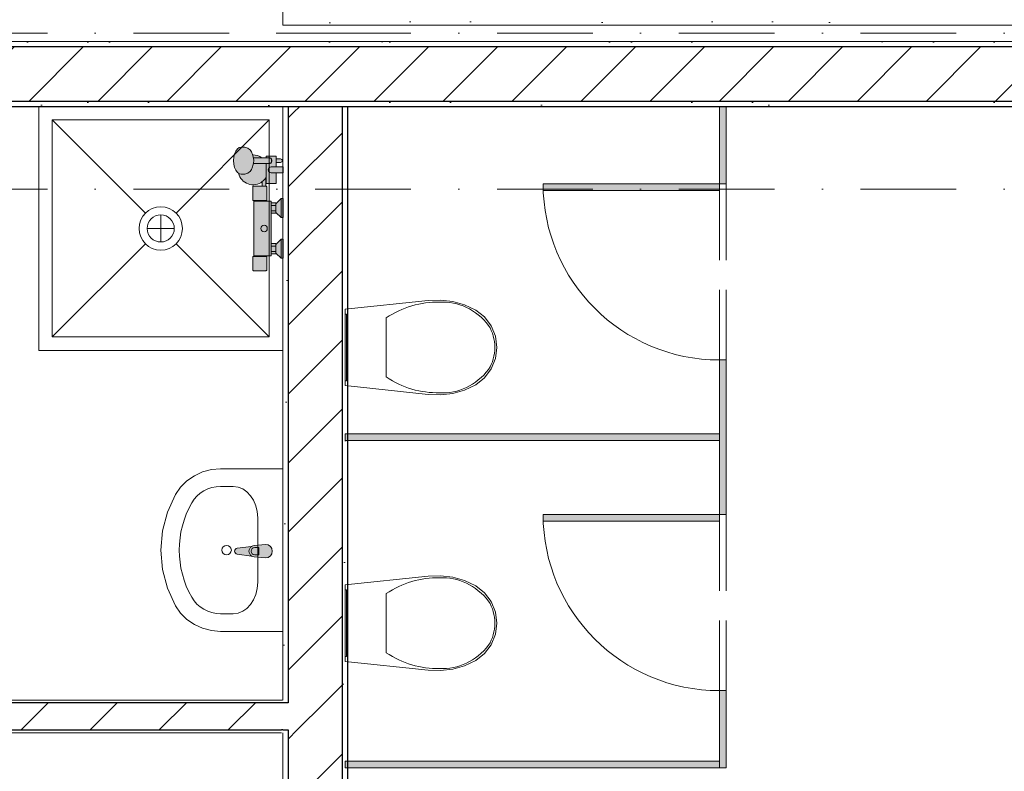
# Model space of a CAD drawing. Header units: millimetres. Extents: x -59761 to 112741, y -57975 to 46221.
# Tile 299 of 421: x 48410 to 52041, y -29723 to -26950. Entities that reach past the tile are written whole.
import ezdxf

# ---------------------------------------------------------------- set-up
doc = ezdxf.new("R2010")
doc.units = ezdxf.units.MM
for name, pattern in [('Wipeout_Contour', [1000, 0, -1000]), ('Невидимая', [391.222223, 282.222223, -109]), ('Штриховая', [564.444447, 282.222223, -282.222223]), ('Штрихпунктирная', [670.277762, 352.777767, -176.388884, 0, -141.111112])]:
    doc.linetypes.add(name, pattern=pattern)
for name, color, linetype in [('2D - Общий', 7, 'Continuous'), ('Интерьер - Оборудование', 7, 'Continuous'), ('Интерьер - Сантехника', 7, 'Continuous'), ('Конструктив - Стены Блок 100 нов', 7, 'Continuous'), ('Конструктив - Стены Блок 200 нов', 7, 'Continuous'), ('Элемент Модели - Зона', 7, 'Continuous'), ('Элемент Модели - Оси', 2, 'Continuous')]:
    doc.layers.add(name, color=color, linetype=linetype)
pattern_1 = [(45, (-45000, -53650), (-111.36932, 111.36932), [0, -105, 0, -157.5]), (110, (-44650, -53650), (148.00159, 53.86817), [0, -77, 0, -133])]
pattern_2 = [(45, (-45000, -54000), (-127.27922, 127.27922), [])]

msp = doc.modelspace()

# ---------------------------------------------------------------- hatches: boundary and pattern name
at = {"layer": 'Интерьер - Оборудование', "linetype": 'Continuous', "lineweight": 0}
for points in [[(50990, -27580), (50990, -27555), (50340, -27555), (50340, -27580)], [(51015, -28490), (51015, -28205), (50990, -28205), (50990, -28490)], [(51015, -28775), (51015, -28490), (50990, -28490), (50990, -28775)], [(50990, -28800), (50990, -28775), (50340, -28775), (50340, -28800)], [(49316.53, -28885.6), (49274.58, -28889.6, 0.1210196), (49265.06, -28892.87), (49212.13, -28899.5, 0.8825663), (49212.13, -28921.7), (49265.06, -28928.33, 0.1210196), (49274.58, -28931.6), (49316.53, -28935.6, 1)], [(51015, -29710), (51015, -29425), (50990, -29425), (50990, -29710)]]:
    msp.add_hatch(color=255, dxfattribs=at).paths.add_polyline_path(points)

# ---------------------------------------------------------------- linework, layer by layer
at = {"layer": '2D - Общий', "color": 7, "linetype": 'Continuous', "lineweight": 5}
msp.add_line((49660.74, -27000), (49355.54, -27000), dxfattribs=at)
at = {"layer": 'Интерьер - Оборудование', "color": 7, "linetype": 'Continuous', "lineweight": 5}
for p, q in [((49270.21, -27452.37), (49269.33, -27449.04)), ((49270.21, -27452.37), (49272.23, -27460.88)), ((49272.23, -27479.12), (49270.21, -27487.63)), ((49271.78, -27458.99), (49289.99, -27459.5)), ((49271.78, -27481.01), (49289.99, -27480.5)), ((49272.23, -27460.88), (49272.92, -27470)), ((49272.92, -27470), (49272.23, -27479.12)), ((49289.99, -27459.5), (49332.23, -27460)), ((49289.99, -27480.5), (49332.23, -27480)), ((49319.06, -27530.04), (49319.06, -27480.16)), ((49333.87, -27460.24), (49332.23, -27460)), ((49332.23, -27480), (49333.87, -27479.76)), ((49335.4, -27460.94), (49333.87, -27460.24)), ((49333.87, -27479.76), (49335.4, -27479.06)), ((49336.72, -27462.05), (49335.4, -27460.94)), ((49335.4, -27479.06), (49336.72, -27477.95)), ((49337.73, -27463.5), (49336.72, -27462.05)), ((49336.72, -27477.95), (49337.73, -27476.5)), ((49338.28, -27464.99), (49337.73, -27463.5)), ((49337.73, -27476.5), (49338.28, -27475.01)), ((49338.3, -27465), (49338.28, -27464.99)), ((49338.3, -27475), (49338.28, -27475.01)), ((49338.36, -27465.19), (49338.29, -27465)), ((49338.29, -27475), (49338.36, -27474.81)), ((49338.3, -27465), (49339.47, -27467.41)), ((49339.47, -27472.59), (49338.3, -27475)), ((49338.58, -27467), (49338.36, -27465.19)), ((49338.36, -27474.81), (49338.58, -27473)), ((49338.58, -27473), (49338.58, -27467)), ((49339.47, -27467.41), (49339.87, -27470)), ((49339.87, -27470), (49339.47, -27472.59)), ((49355.06, -27476.5), (49355.06, -27463.5)), ((49219.43, -27518.3), (49217.06, -27516.59)), ((49226.85, -27520), (49219.43, -27518.3)), ((49237.5, -27520), (49226.85, -27520)), ((49240.68, -27519.49), (49237.5, -27520)), ((49248.03, -27517.8), (49240.68, -27519.49)), ((49250.77, -27516.36), (49248.03, -27517.8)), ((49257.41, -27511.56), (49250.77, -27516.36)), ((49259.27, -27509.5), (49257.41, -27511.56)), ((49264.69, -27502.25), (49259.27, -27509.5)), ((49268.85, -27492.8), (49264.69, -27502.25)), ((49270.21, -27487.63), (49268.85, -27492.8)), ((49337.06, -27493), (49355.06, -27493)), ((49337.06, -27493), (49355.06, -27493)), ((49355.06, -27515), (49337.06, -27515)), ((49304.56, -27564), (49317.56, -27564)), ((49320.06, -27619), (49273.88, -27619)), ((49274.06, -27617), (49320.06, -27617)), ((49337.06, -27664), (49337.06, -27626)), ((49354.06, -27661), (49354.06, -27629)), ((49354.06, -27635.5), (49337.06, -27635.5)), ((49354.06, -27654.5), (49337.06, -27654.5)), ((49337.06, -27814), (49337.06, -27776)), ((49354.06, -27785.5), (49337.06, -27785.5)), ((49354.06, -27804.5), (49337.06, -27804.5)), ((49354.06, -27811), (49354.06, -27779)), ((49274.06, -27821), (49320.06, -27821)), ((49320.06, -27823), (49274.06, -27823)), ((49276.75, -28897), (49291.62, -28897)), ((49291.62, -28897), (49291.62, -28924.2)), ((49291.62, -28924.2), (49276.75, -28924.2))]:
    msp.add_line(p, q, dxfattribs=at)
at = {"layer": 'Интерьер - Оборудование', "color": 7, "linetype": 'Невидимая', "lineweight": 15}
for p, q in [((50990, -27555), (50990, -28205)), ((51015, -27555), (51015, -28205)), ((50990, -28775), (50990, -29425)), ((51015, -28775), (51015, -29425))]:
    msp.add_line(p, q, dxfattribs=at)
at = {"layer": 'Интерьер - Оборудование', "color": 7, "linetype": 'Continuous', "lineweight": 15}
for p, q in [((50990, -28490), (50990, -28205)), ((50990, -28205), (51015, -28205)), ((51015, -28205), (51015, -28490)), ((50990, -28775), (50990, -28490)), ((51015, -28490), (51015, -28775)), ((51015, -28775), (50990, -28775))]:
    msp.add_line(p, q, dxfattribs=at)
at = {"layer": 'Интерьер - Оборудование', "color": 7, "linetype": 'Continuous', "lineweight": 15, "flags": 128}
for points in [[(50990, -27580), (50340, -27580), (50340, -27555), (50990, -27555)], [(50990, -28800), (50340, -28800), (50340, -28775), (50990, -28775)], [(51015, -29710), (50990, -29710), (50990, -29425), (51015, -29425)]]:
    msp.add_lwpolyline(points, close=True, dxfattribs=at)
at = {"layer": 'Интерьер - Оборудование', "color": 7, "linetype": 'Continuous', "lineweight": 5, "flags": 128}
msp.add_lwpolyline([(49316.53, -28885.6), (49274.58, -28889.6, 0.1210196), (49265.06, -28892.87), (49212.13, -28899.5, 0.8825663), (49212.13, -28921.7), (49265.06, -28928.33, 0.1210196), (49274.58, -28931.6), (49316.53, -28935.6, 1)], format="xyb", close=True, dxfattribs=at)
at = {"layer": 'Интерьер - Оборудование', "color": 7, "linetype": 'Continuous', "lineweight": 5}
msp.add_circle((49311.06, -27720), 12, dxfattribs=at)
for centre, radius, start, end in [((49337.06, -27504), 11, 90, 270), ((49270.61, -27504), 55.01, 308.11308, 328.60059), ((49276.48, -28910.6), 21.09, 122.77103, 237.22897), ((49276.75, -28910.6), 13.6, 90, 270)]:
    msp.add_arc(centre, radius, start, end, dxfattribs=at)
at = {"layer": 'Интерьер - Оборудование', "color": 7, "linetype": 'Continuous', "lineweight": 0}
for centre in [(50990, -27555), (50990, -28775)]:
    msp.add_arc(centre, 650, 180, 270, dxfattribs=at)
at = {"layer": 'Интерьер - Сантехника', "color": 7, "linetype": 'Continuous', "lineweight": 5}
for p, q in [((49330, -27320), (48530, -27320)), ((48530, -27320), (48530, -28120)), ((48530, -27320), (48873.43, -27663.43)), ((49330, -27320), (48986.57, -27663.43)), ((49330, -28120), (49330, -27320)), ((48930, -27670), (48930, -27770)), ((48980, -27720), (48880, -27720)), ((48530, -28120), (48873.43, -27776.57)), ((49330, -28120), (48986.57, -27776.57)), ((49761.41, -28158.95), (49761.41, -28050.01)), ((48530, -28120), (49330, -28120)), ((49761.41, -28267.89), (49761.41, -28158.95)), ((49196.73, -28671.73), (49150.91, -28671.73)), ((49287.68, -29025.34), (49287.68, -28787.69)), ((49761.41, -29176.05), (49761.41, -29067.11)), ((49196.73, -29141.3), (49150.91, -29141.3)), ((49761.41, -29284.99), (49761.41, -29176.05))]:
    msp.add_line(p, q, dxfattribs=at)
for centre, radius in [((48930, -27720), 80), ((48930, -27720), 50), ((49172.87, -28906.52), 17.5)]:
    msp.add_circle(centre, radius, dxfattribs=at)
for centre, major_axis, ratio, start_param, end_param in [((49949.44, -28417.05), (0, 425.25), 0.8755459, 6.2595695, 6.81259), ((49970.77, -28248.41), (0, 256.9), 0.8755459, 5.438328, 6.3389165), ((50041.16, -28159.76), (0, 138.52), 0.8755459, 4.7182497, 5.3448935), ((50041.16, -28158.14), (0, 138.52), 0.8755459, 4.0798843, 4.7065281), ((49970.77, -28069.49), (0, 256.9), 0.8755459, 3.0858652, 3.9864538), ((49949.44, -27900.85), (0, 425.25), 0.8755459, 2.6121902, 3.1652108), ((49150.91, -28787.66), (121.2, 0), 0.9565217, 1.5707963, 2.6446178), ((49196.73, -28787.82), (0, 116.07), 0.7836457, 4.712389, 6.2831853), ((49380, -28906.52), (381.82, 0), 0.9565217, 2.6446178, 3.6385675), ((49949.44, -29434.15), (0, 425.25), 0.8755459, 6.2595695, 6.81259), ((49970.77, -29265.51), (0, 256.9), 0.8755459, 5.438328, 6.3389165), ((49196.73, -29025.21), (0, 116.07), 0.7836457, 3.1415927, 4.712389), ((49150.91, -29025.37), (121.2, 0), 0.9565217, 3.6385675, 4.712389), ((50041.16, -29176.86), (0, 138.52), 0.8755459, 4.7182497, 5.3448935), ((50041.16, -29175.24), (0, 138.52), 0.8755459, 4.0798843, 4.7065281), ((49970.77, -29086.59), (0, 256.9), 0.8755459, 3.0858652, 3.9864538), ((49949.44, -28917.95), (0, 425.25), 0.8755459, 2.6121902, 3.1652108)]:
    msp.add_ellipse(centre, major_axis=major_axis, ratio=ratio, start_param=start_param, end_param=end_param, dxfattribs=at)
at = {"layer": 'Элемент Модели - Зона', "color": 253, "linetype": 'Штриховая', "lineweight": 15, "flags": 128}
for points in [[(26700.06, -17920), (23044.74, -17920), (23044.74, -22991.54), (26700.06, -26646.87), (26700.06, -26350), (27300.06, -26350), (27300.06, -26950), (27320.06, -26950), (27320.06, -27030), (45050, -27030), (45050, -27050), (45650, -27050), (45650, -27030), (49380, -27030), (49380, -21950), (54080, -21950), (54080, -18300), (53700, -18300), (53700, -17920), (45650, -17920), (45650, -18300), (45050, -18300), (45050, -17920), (44950, -17920), (44950, -18300), (44350, -18300), (44350, -17920), (36300.06, -17920), (36300.06, -18300), (35700.06, -18300), (35700.06, -17920), (27300.06, -17920), (27300.06, -18300), (26700.06, -18300)], [(23044.74, -31016.46), (23044.74, -35700), (36300.06, -35700), (36300.06, -44700), (53700, -44700), (53700, -44699.94), (54080, -44699.94), (54080, -36299.94), (53700, -36299.94), (53700, -35699.94), (54080, -35699.94), (54080, -32050), (49380, -32050), (49380, -29580), (45540, -29580), (45540, -27650), (45050, -27650), (45050, -27270), (44950, -27270), (44950, -27650), (44350, -27650), (44350, -27270), (36300.06, -27270), (36300.06, -27650), (35700.06, -27650), (35700.06, -27270), (27300.06, -27270), (27300.06, -27650), (26700.06, -27650), (26700.06, -27361.13)], [(45650, -27650), (45660, -27650), (45660, -29460), (49380, -29460), (49380, -27270), (45650, -27270)], [(49620, -31810), (52310, -31810), (54080, -31810), (54080, -27650), (53700, -27650), (53700, -27270), (49620, -27270)]]:
    msp.add_lwpolyline(points, close=True, dxfattribs=at)
at = {"layer": 'Элемент Модели - Оси', "color": 7, "linetype": 'Штрихпунктирная', "lineweight": 15}
msp.add_line((-57760.58, -27000), (110650, -27000), dxfattribs=at)

# ---------------------------------------------------------------- next in the draw order: wipeouts: each hides what was drawn before it
at = {"color": 254, "linetype": 'Wipeout_Contour', "lineweight": 0, "ltscale": 10107646.23888739}
msp.add_wipeout([(49400, -29570), (49400, -29470), (49380, -29470), (49380, -29570)], dxfattribs=at).dxf.layer = 'Конструктив - Стены Блок 100 нов'
at = {"color": 254, "linetype": 'Wipeout_Contour', "lineweight": 0, "ltscale": 7579788.836962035}
msp.add_wipeout([(49400, -26950), (49380, -26970), (49400, -26970)], dxfattribs=at).dxf.layer = 'Конструктив - Стены Блок 200 нов'
at = {"color": 254, "linetype": 'Wipeout_Contour', "lineweight": 0, "ltscale": 10110975.13072294}
msp.add_wipeout([(47000, -27050), (54080, -27050), (54080, -27030), (47000, -27030)], dxfattribs=at).dxf.layer = 'Конструктив - Стены Блок 200 нов'
at = {"color": 254, "linetype": 'Wipeout_Contour', "lineweight": 0, "ltscale": 10108528.38139982}
msp.add_wipeout([(49620, -31810), (49620, -27250), (49600, -27250), (49600, -31810)], dxfattribs=at).dxf.layer = 'Конструктив - Стены Блок 200 нов'

# ---------------------------------------------------------------- next in the draw order: hatches: boundary and pattern name
at = {"layer": 'Конструктив - Стены Блок 200 нов', "linetype": 'Continuous', "lineweight": 5}
h = msp.add_hatch(dxfattribs=at)
h.set_pattern_fill('ШТУКАТУРКА__ГИПС_01_000D', color=252, style=0, pattern_type=2)
h.set_pattern_definition(pattern_1)
h.paths.add_polyline_path([(47000, -27050), (54080, -27050), (54080, -27030), (47000, -27030)])
h = msp.add_hatch(dxfattribs=at)
h.set_pattern_fill('ШТУКАТУРКА__ГИПС_01_000D', color=252, style=0, pattern_type=2)
h.set_pattern_definition(pattern_1)
h.paths.add_polyline_path([(49620, -31810), (49620, -27250), (49600, -27250), (49600, -31810)])

# ---------------------------------------------------------------- next in the draw order: linework, layer by layer
at = {"layer": 'Конструктив - Стены Блок 200 нов', "color": 7, "linetype": 'Continuous', "lineweight": 5, "flags": 128}
msp.add_lwpolyline([(54080, -27030), (47000, -27030)], dxfattribs=at)
at = {"layer": 'Конструктив - Стены Блок 200 нов', "color": 7, "linetype": 'Continuous', "lineweight": 30, "flags": 128}
msp.add_lwpolyline([(49620, -31810), (49620, -27250)], dxfattribs=at)

# ---------------------------------------------------------------- next in the draw order: wipeouts: each hides what was drawn before it
at = {"color": 254, "linetype": 'Wipeout_Contour', "lineweight": 0, "ltscale": 10103104.19353515}
msp.add_wipeout([(49490, -29460), (47014.86, -29460), (47014.86, -29470), (49490, -29470)], dxfattribs=at).dxf.layer = 'Конструктив - Стены Блок 100 нов'
at = {"color": 254, "linetype": 'Wipeout_Contour', "lineweight": 0, "ltscale": 10102931.04709525}
msp.add_wipeout([(47014.86, -29570), (47014.86, -29580), (49375, -29580), (49375, -29570)], dxfattribs=at).dxf.layer = 'Конструктив - Стены Блок 100 нов'
at = {"color": 254, "linetype": 'Wipeout_Contour', "lineweight": 0, "ltscale": 7579767.378582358}
msp.add_wipeout([(49380, -26950), (49380, -26970), (49400, -26950)], dxfattribs=at).dxf.layer = 'Конструктив - Стены Блок 200 нов'

# ---------------------------------------------------------------- next in the draw order: linework, layer by layer
at = {"layer": 'Конструктив - Стены Блок 200 нов', "color": 7, "linetype": 'Continuous', "lineweight": 5, "flags": 128}
for points in [[(49380, -21950), (49380, -26970)], [(49380, -26970), (49400, -26970)]]:
    msp.add_lwpolyline(points, dxfattribs=at)

# ---------------------------------------------------------------- next in the draw order: wipeouts: each hides what was drawn before it
at = {"color": 254, "linetype": 'Wipeout_Contour', "lineweight": 0, "ltscale": 10107852.33737946}
msp.add_wipeout([(49380, -29580), (49490, -29580), (49490, -29570), (49380, -29570)], dxfattribs=at).dxf.layer = 'Конструктив - Стены Блок 100 нов'

# ---------------------------------------------------------------- next in the draw order: wipeouts: each hides what was drawn before it
at = {"color": 254, "linetype": 'Wipeout_Contour', "lineweight": 0, "ltscale": 12627691.08883912}
msp.add_wipeout([(47014.86, -29570), (49490, -29570), (49490, -29470), (47014.86, -29470), (47014.86, -29550)], dxfattribs=at).dxf.layer = 'Конструктив - Стены Блок 100 нов'
at = {"color": 254, "linetype": 'Wipeout_Contour', "lineweight": 0, "ltscale": 10114944.18288675}
msp.add_wipeout([(49400, -26970), (53700, -26970), (53700, -26950), (49400, -26950)], dxfattribs=at).dxf.layer = 'Конструктив - Стены Блок 200 нов'

# ---------------------------------------------------------------- next in the draw order: hatches: boundary and pattern name
at = {"layer": 'Конструктив - Стены Блок 100 нов', "linetype": 'Continuous', "lineweight": 5}
h = msp.add_hatch(dxfattribs=at)
h.set_pattern_fill('БЛОКИ_БЕТОННЫЕ_ЭФФЕКТИВН_2D', style=0, pattern_type=2)
h.set_pattern_definition(pattern_2)
h.paths.add_polyline_path([(47014.86, -29570), (49490, -29570), (49490, -29470), (47014.86, -29470), (47014.86, -29550)])
at = {"layer": 'Конструктив - Стены Блок 200 нов', "linetype": 'Continuous', "lineweight": 5}
h = msp.add_hatch(dxfattribs=at)
h.set_pattern_fill('ШТУКАТУРКА__ГИПС_01_000D', color=252, style=0, pattern_type=2)
h.set_pattern_definition(pattern_1)
h.paths.add_polyline_path([(49400, -26970), (53700, -26970), (53700, -26950), (49400, -26950)])

# ---------------------------------------------------------------- next in the draw order: linework, layer by layer
at = {"layer": 'Конструктив - Стены Блок 100 нов', "color": 7, "linetype": 'Continuous', "lineweight": 30}
for p, q in [((49490, -29470), (47014.86, -29470)), ((47014.86, -29570), (49375, -29570)), ((49380, -29570), (49375, -29570)), ((49380, -29570), (49490, -29570))]:
    msp.add_line(p, q, dxfattribs=at)
at = {"layer": 'Конструктив - Стены Блок 100 нов', "color": 7, "linetype": 'Continuous', "lineweight": 5, "flags": 128}
for points in [[(49490, -29460), (47014.86, -29460)], [(49490, -29470), (49490, -29460)], [(47014.86, -29580), (49375, -29580)], [(49380, -29580), (49490, -29580)], [(49490, -29580), (49490, -29570)]]:
    msp.add_lwpolyline(points, dxfattribs=at)
at = {"layer": 'Конструктив - Стены Блок 100 нов', "color": 7, "linetype": 'Continuous', "lineweight": 30, "flags": 128}
msp.add_lwpolyline([(49490, -29570), (49490, -29470)], dxfattribs=at)
at = {"layer": 'Конструктив - Стены Блок 200 нов', "color": 7, "linetype": 'Continuous', "lineweight": 30}
for p, q in [((49400, -29470), (49380, -29470)), ((49380, -29570), (49400, -29570))]:
    msp.add_line(p, q, dxfattribs=at)
at = {"layer": 'Конструктив - Стены Блок 200 нов', "color": 7, "linetype": 'Continuous', "lineweight": 5, "flags": 128}
msp.add_lwpolyline([(49400, -26970), (53700, -26970)], dxfattribs=at)

# ---------------------------------------------------------------- next in the draw order: wipeouts: each hides what was drawn before it
at = {"color": 254, "linetype": 'Wipeout_Contour', "lineweight": 0, "ltscale": 10107065.50334188}
msp.add_wipeout([(49400, -29460), (49400, -27250), (49380, -27250), (49380, -29460)], dxfattribs=at).dxf.layer = 'Конструктив - Стены Блок 200 нов'
at = {"color": 254, "linetype": 'Wipeout_Contour', "lineweight": 0, "ltscale": 10107673.75076754}
msp.add_wipeout([(49400, -29580), (49400, -29570), (49380, -29570), (49380, -29580)], dxfattribs=at).dxf.layer = 'Конструктив - Стены Блок 200 нов'

# ---------------------------------------------------------------- next in the draw order: hatches: boundary and pattern name
at = {"layer": 'Интерьер - Оборудование', "linetype": 'Continuous', "lineweight": 0}
msp.add_hatch(color=255, dxfattribs=at).paths.add_polyline_path([(49272.14, -27876), (49318.01, -27876, 0.4142136), (49321.01, -27873), (49321.01, -27823), (49320.06, -27823), (49320.06, -27821), (49337.06, -27821), (49337.06, -27814), (49354.06, -27814), (49354.06, -27811), (49374.06, -27830), (49381.06, -27830), (49381.06, -27760), (49374.06, -27760), (49354.06, -27779), (49354.06, -27776), (49337.06, -27776), (49337.06, -27664), (49354.06, -27664), (49354.06, -27661), (49374.06, -27680), (49381.06, -27680), (49381.06, -27610), (49374.06, -27610), (49354.06, -27629), (49354.06, -27626), (49337.06, -27626), (49337.06, -27619), (49320.06, -27619), (49320.06, -27617), (49321.01, -27617), (49321.01, -27567, 0.4142136), (49318.01, -27564), (49317.56, -27564), (49317.56, -27532.66, 0.0137087), (49319.06, -27530.04), (49319.06, -27554), (49355.06, -27554), (49355.06, -27515), (49381.06, -27515), (49381.06, -27493), (49355.06, -27493), (49355.06, -27476.5), (49372.06, -27476.5, 1), (49372.06, -27463.5), (49355.06, -27463.5), (49355.06, -27454), (49319.06, -27454), (49319.06, -27459.84), (49303.15, -27459.66, 0.1661881), (49269.33, -27449.04), (49268.85, -27447.2), (49264.69, -27437.75), (49259.27, -27430.5), (49257.41, -27428.44), (49250.77, -27423.64), (49248.03, -27422.2), (49240.68, -27420.51), (49237.5, -27420), (49226.85, -27420), (49219.43, -27421.7), (49212.51, -27426.7), (49206.57, -27434.64), (49202.02, -27445), (49199.15, -27457.06), (49198.18, -27470), (49199.15, -27482.94), (49202.02, -27495), (49206.57, -27505.36), (49212.51, -27513.3), (49217.06, -27516.59, 0.5479754), (49304.56, -27547.28), (49304.56, -27564), (49272.14, -27564, 0.4142136), (49269.14, -27567), (49269.14, -27617), (49274.06, -27617), (49274.06, -27619), (49273.88, -27619), (49273.26, -27619), (49273.06, -27619), (49273.06, -27821), (49273.26, -27821), (49273.88, -27821), (49274.06, -27821), (49274.06, -27823), (49269.14, -27823), (49269.14, -27873, 0.4142136)])
at = {"layer": 'Конструктив - Стены Блок 200 нов', "linetype": 'Continuous', "lineweight": 5}
h = msp.add_hatch(dxfattribs=at)
h.set_pattern_fill('ШТУКАТУРКА__ГИПС_01_000D', color=252, style=0, pattern_type=2)
h.set_pattern_definition(pattern_1)
h.paths.add_polyline_path([(49400, -29460), (49400, -27250), (49380, -27250), (49380, -29460)])

# ---------------------------------------------------------------- next in the draw order: linework, layer by layer
at = {"layer": 'Интерьер - Оборудование', "color": 7, "linetype": 'Continuous', "lineweight": 5}
for p, q in [((49374.06, -27680), (49374.06, -27610)), ((49374.06, -27830), (49374.06, -27760))]:
    msp.add_line(p, q, dxfattribs=at)
at = {"layer": 'Интерьер - Оборудование', "color": 7, "linetype": 'Continuous', "lineweight": 5, "flags": 128}
msp.add_lwpolyline([(49272.14, -27876, -0.4142136), (49269.14, -27873), (49269.14, -27823), (49274.06, -27823), (49274.06, -27821), (49273.88, -27821), (49273.26, -27821), (49273.06, -27821), (49273.06, -27619), (49273.26, -27619), (49273.88, -27619), (49274.06, -27619), (49274.06, -27617), (49269.14, -27617), (49269.14, -27567, -0.4142136), (49272.14, -27564), (49304.56, -27564), (49304.56, -27547.28, -0.5479754), (49217.06, -27516.59), (49212.51, -27513.3), (49206.57, -27505.36), (49202.02, -27495), (49199.15, -27482.94), (49198.18, -27470), (49199.15, -27457.06), (49202.02, -27445), (49206.57, -27434.64), (49212.51, -27426.7), (49219.43, -27421.7), (49226.85, -27420), (49237.5, -27420), (49240.68, -27420.51), (49248.03, -27422.2), (49250.77, -27423.64), (49257.41, -27428.44), (49259.27, -27430.5), (49264.69, -27437.75), (49268.85, -27447.2), (49269.33, -27449.04, -0.1661881), (49303.15, -27459.66), (49319.06, -27459.84), (49319.06, -27454), (49355.06, -27454), (49355.06, -27463.5), (49372.06, -27463.5, -1), (49372.06, -27476.5), (49355.06, -27476.5), (49355.06, -27493), (49381.06, -27493), (49381.06, -27515), (49355.06, -27515), (49355.06, -27554), (49319.06, -27554), (49319.06, -27530.04, -0.0137087), (49317.56, -27532.66), (49317.56, -27564), (49318.01, -27564, -0.4142136), (49321.01, -27567), (49321.01, -27617), (49320.06, -27617), (49320.06, -27619), (49337.06, -27619), (49337.06, -27626), (49354.06, -27626), (49354.06, -27629), (49374.06, -27610), (49381.06, -27610), (49381.06, -27680), (49374.06, -27680), (49354.06, -27661), (49354.06, -27664), (49337.06, -27664), (49337.06, -27776), (49354.06, -27776), (49354.06, -27779), (49374.06, -27760), (49381.06, -27760), (49381.06, -27830), (49374.06, -27830), (49354.06, -27811), (49354.06, -27814), (49337.06, -27814), (49337.06, -27821), (49320.06, -27821), (49320.06, -27823), (49321.01, -27823), (49321.01, -27873, -0.4142136), (49318.01, -27876)], format="xyb", close=True, dxfattribs=at)
at = {"layer": 'Интерьер - Сантехника', "color": 7, "linetype": 'Continuous', "lineweight": 5, "flags": 128}
msp.add_lwpolyline([(49380, -28606.52), (49150.91, -28606.52), (49117.19, -28609.41), (49084.54, -28618), (49054.02, -28632.02), (49026.59, -28651.01), (49003.14, -28674.36), (48984.41, -28701.34), (48954.47, -28766.53), (48936.17, -28835.56), (48930.01, -28906.52), (48936.17, -28977.48), (48954.47, -29046.5), (48984.41, -29111.69), (49003.14, -29138.67), (49026.59, -29162.03), (49054.02, -29181.02), (49084.54, -29195.03), (49117.19, -29203.62), (49150.91, -29206.52), (49380, -29206.52)], close=True, dxfattribs=at)

# ---------------------------------------------------------------- next in the draw order: wipeouts: each hides what was drawn before it
at = {"color": 254, "linetype": 'Wipeout_Contour', "lineweight": 0, "ltscale": 10108291.46002101}
msp.add_wipeout([(49400, -32030), (49400, -29580), (49380, -29580), (49380, -32030)], dxfattribs=at).dxf.layer = 'Конструктив - Стены Блок 200 нов'

# ---------------------------------------------------------------- next in the draw order: linework, layer by layer
at = {"layer": 'Конструктив - Стены Блок 200 нов', "color": 7, "linetype": 'Continuous', "lineweight": 5, "flags": 128}
msp.add_lwpolyline([(49380, -29580), (49380, -32030)], dxfattribs=at)

# ---------------------------------------------------------------- next in the draw order: wipeouts: each hides what was drawn before it
at = {"color": 254, "linetype": 'Wipeout_Contour', "lineweight": 0, "ltscale": 10107618.72785541}
msp.add_wipeout([(49400, -29470), (49400, -29460), (49380, -29460), (49380, -29470)], dxfattribs=at).dxf.layer = 'Конструктив - Стены Блок 200 нов'

# ---------------------------------------------------------------- next in the draw order: linework, layer by layer
at = {"layer": 'Конструктив - Стены Блок 200 нов', "color": 7, "linetype": 'Continuous', "lineweight": 5, "flags": 128}
msp.add_lwpolyline([(49380, -27250), (49380, -29460)], dxfattribs=at)

# ---------------------------------------------------------------- next in the draw order: wipeouts: each hides what was drawn before it
at = {"color": 254, "linetype": 'Wipeout_Contour', "lineweight": 0, "ltscale": 10107504.57528995}
msp.add_wipeout([(49600, -29470), (49600, -27250), (49400, -27250), (49400, -29470)], dxfattribs=at).dxf.layer = 'Конструктив - Стены Блок 200 нов'

# ---------------------------------------------------------------- next in the draw order: hatches: boundary and pattern name
at = {"layer": 'Интерьер - Оборудование', "linetype": 'Continuous', "lineweight": 0}
msp.add_hatch(color=255, dxfattribs=at).paths.add_polyline_path([(49610, -28502.5), (50990, -28502.5), (50990, -28477.5), (49610, -28477.5)])
at = {"layer": 'Конструктив - Стены Блок 200 нов', "linetype": 'Continuous', "lineweight": 5}
h = msp.add_hatch(dxfattribs=at)
h.set_pattern_fill('БЛОКИ_БЕТОННЫЕ_ЭФФЕКТИВН_2D', style=0, pattern_type=2)
h.set_pattern_definition(pattern_2)
h.paths.add_polyline_path([(49600, -29470), (49600, -27250), (49400, -27250), (49400, -29470)])

# ---------------------------------------------------------------- next in the draw order: linework, layer by layer
at = {"layer": 'Интерьер - Оборудование', "color": 7, "linetype": 'Continuous', "lineweight": 15, "flags": 128}
msp.add_lwpolyline([(49610, -28502.5), (49610, -28477.5), (50990, -28477.5), (50990, -28502.5)], close=True, dxfattribs=at)
at = {"layer": 'Интерьер - Сантехника', "color": 7, "linetype": 'Continuous', "lineweight": 5, "flags": 128}
for points in [[(50006.75, -27989.53), (50050.28, -28001.93), (50091.35, -28020.95), (50123.89, -28046.55), (50148.85, -28079.59), (50164.56, -28117.9), (50170, -28158.95), (50164.56, -28200), (50148.85, -28238.31), (50123.89, -28271.35), (50091.35, -28296.95), (50050.28, -28315.97), (50006.75, -28328.37), (49961.82, -28333.86), (49916.59, -28332.3), (49610, -28299.92), (49610, -28017.97), (49916.59, -27985.6), (49961.82, -27984.04)], [(49610, -28281.95), (49610, -28035.95), (49615, -28035.95), (49615, -28281.95)], [(50006.75, -29006.63), (50050.28, -29019.03), (50091.35, -29038.05), (50123.89, -29063.65), (50148.85, -29096.69), (50164.56, -29135), (50170, -29176.05), (50164.56, -29217.1), (50148.85, -29255.41), (50123.89, -29288.45), (50091.35, -29314.05), (50050.28, -29333.07), (50006.75, -29345.47), (49961.82, -29350.96), (49916.59, -29349.4), (49610, -29317.03), (49610, -29035.08), (49916.59, -29002.7), (49961.82, -29001.14)], [(49610, -29299.05), (49610, -29053.05), (49615, -29053.05), (49615, -29299.05)]]:
    msp.add_lwpolyline(points, close=True, dxfattribs=at)
at = {"layer": 'Конструктив - Стены Блок 200 нов', "color": 7, "linetype": 'Continuous', "lineweight": 5, "flags": 128}
msp.add_lwpolyline([(49380, -27250), (49400, -27250)], dxfattribs=at)
at = {"layer": 'Конструктив - Стены Блок 200 нов', "color": 7, "linetype": 'Continuous', "lineweight": 30, "flags": 128}
for points in [[(49400, -27250), (49600, -27250)], [(49600, -27250), (49620, -27250)]]:
    msp.add_lwpolyline(points, dxfattribs=at)
at = {"layer": 'Элемент Модели - Оси', "color": 7, "linetype": 'Штрихпунктирная', "lineweight": 15}
msp.add_line((-57760.58, -27575), (110650, -27575), dxfattribs=at)

# ---------------------------------------------------------------- next in the draw order: wipeouts: each hides what was drawn before it
at = {"color": 254, "linetype": 'Wipeout_Contour', "lineweight": 0, "ltscale": 10108082.78524748}
msp.add_wipeout([(49600, -29570), (49600, -29470), (49400, -29470), (49400, -29570)], dxfattribs=at).dxf.layer = 'Конструктив - Стены Блок 200 нов'

# ---------------------------------------------------------------- next in the draw order: hatches: boundary and pattern name
at = {"layer": 'Конструктив - Стены Блок 200 нов', "linetype": 'Continuous', "lineweight": 5}
h = msp.add_hatch(dxfattribs=at)
h.set_pattern_fill('БЛОКИ_БЕТОННЫЕ_ЭФФЕКТИВН_2D', style=0, pattern_type=2)
h.set_pattern_definition(pattern_2)
h.paths.add_polyline_path([(49600, -29570), (49600, -29470), (49400, -29470), (49400, -29570)])

# ---------------------------------------------------------------- next in the draw order: linework, layer by layer
at = {"layer": 'Конструктив - Стены Блок 200 нов', "color": 7, "linetype": 'Continuous', "lineweight": 30}
for p, q in [((49400, -27250), (49400, -29470)), ((49600, -29470), (49600, -27250)), ((49400, -29470), (49380, -29470))]:
    msp.add_line(p, q, dxfattribs=at)

# ---------------------------------------------------------------- next in the draw order: wipeouts: each hides what was drawn before it
at = {"color": 254, "linetype": 'Wipeout_Contour', "lineweight": 0, "ltscale": 10110330.17583342}
msp.add_wipeout([(47000, -27250), (47000, -27270), (53700, -27270), (53700, -27250)], dxfattribs=at).dxf.layer = 'Конструктив - Стены Блок 200 нов'
at = {"color": 254, "linetype": 'Wipeout_Contour', "lineweight": 0, "ltscale": 10108675.08303495}
msp.add_wipeout([(49600, -31830), (49600, -29570), (49400, -29570), (49400, -31830)], dxfattribs=at).dxf.layer = 'Конструктив - Стены Блок 200 нов'

# ---------------------------------------------------------------- next in the draw order: hatches: boundary and pattern name
at = {"layer": 'Интерьер - Оборудование', "linetype": 'Continuous', "lineweight": 0}
for points in [[(51015, -27555), (51015, -27270), (50990, -27270), (50990, -27555)], [(49610, -29710), (50990, -29710), (50990, -29685), (49610, -29685)]]:
    msp.add_hatch(color=255, dxfattribs=at).paths.add_polyline_path(points)
at = {"layer": 'Конструктив - Стены Блок 200 нов', "linetype": 'Continuous', "lineweight": 5}
h = msp.add_hatch(dxfattribs=at)
h.set_pattern_fill('ШТУКАТУРКА__ГИПС_01_000D', color=252, style=0, pattern_type=2)
h.set_pattern_definition(pattern_1)
h.paths.add_polyline_path([(47000, -27250), (47000, -27270), (53700, -27270), (53700, -27250)])
h = msp.add_hatch(dxfattribs=at)
h.set_pattern_fill('БЛОКИ_БЕТОННЫЕ_ЭФФЕКТИВН_2D', style=0, pattern_type=2)
h.set_pattern_definition(pattern_2)
h.paths.add_polyline_path([(49600, -31830), (49600, -29570), (49400, -29570), (49400, -31830)])

# ---------------------------------------------------------------- next in the draw order: linework, layer by layer
at = {"layer": 'Интерьер - Оборудование', "color": 7, "linetype": 'Continuous', "lineweight": 15, "flags": 128}
for points in [[(51015, -27555), (50990, -27555), (50990, -27270), (51015, -27270)], [(49610, -29710), (49610, -29685), (50990, -29685), (50990, -29710)]]:
    msp.add_lwpolyline(points, close=True, dxfattribs=at)
at = {"layer": 'Интерьер - Сантехника', "color": 7, "linetype": 'Continuous', "lineweight": 5, "flags": 128}
msp.add_lwpolyline([(49380, -27270), (48480, -27270), (48480, -28170), (49380, -28170)], close=True, dxfattribs=at)
at = {"layer": 'Конструктив - Стены Блок 200 нов', "color": 7, "linetype": 'Continuous', "lineweight": 30}
for p, q in [((49600, -29570), (49600, -29470)), ((49380, -29570), (49400, -29570)), ((49400, -29570), (49400, -31830)), ((49600, -31810), (49600, -29570))]:
    msp.add_line(p, q, dxfattribs=at)
at = {"layer": 'Конструктив - Стены Блок 200 нов', "color": 7, "linetype": 'Continuous', "lineweight": 30, "flags": 128}
msp.add_lwpolyline([(47000, -27270), (53700, -27270)], dxfattribs=at)

# ---------------------------------------------------------------- next in the draw order: wipeouts: each hides what was drawn before it
at = {"color": 254, "linetype": 'Wipeout_Contour', "lineweight": 0, "ltscale": 12634509.61913609}
msp.add_wipeout([(47000, -27050), (47000, -27060), (47000, -27250), (53700, -27250), (53700, -27050)], dxfattribs=at).dxf.layer = 'Конструктив - Стены Блок 200 нов'

# ---------------------------------------------------------------- next in the draw order: hatches: boundary and pattern name
at = {"layer": 'Конструктив - Стены Блок 200 нов', "linetype": 'Continuous', "lineweight": 5}
h = msp.add_hatch(dxfattribs=at)
h.set_pattern_fill('БЛОКИ_БЕТОННЫЕ_ЭФФЕКТИВН_2D', style=0, pattern_type=2)
h.set_pattern_definition(pattern_2)
h.paths.add_polyline_path([(47000, -27050), (47000, -27060), (47000, -27250), (53700, -27250), (53700, -27050)])

# ---------------------------------------------------------------- next in the draw order: linework, layer by layer
at = {"layer": 'Конструктив - Стены Блок 200 нов', "color": 7, "linetype": 'Continuous', "lineweight": 30}
for p, q in [((53700, -27050), (47000, -27050)), ((47000, -27250), (53700, -27250))]:
    msp.add_line(p, q, dxfattribs=at)

doc.saveas('drawing.dxf')
